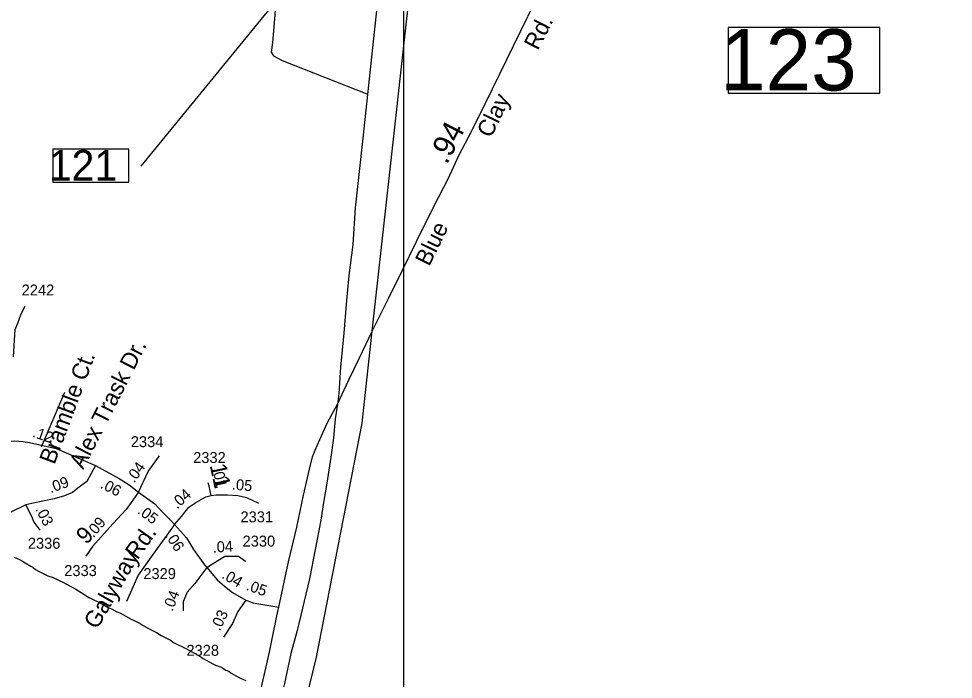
# Model space of a CAD drawing. Extents: x 2290055 to 2389491, y 66597 to 237875.
# Drawn here: x 2328969 to 2334306, y 201202 to 204975 of the extents above; entities that cross this region are included whole.
import ezdxf

# ---------------------------------------------------------------- set-up
doc = ezdxf.new("R2010")
doc.units = 0
for name, color, linetype in [('Exist Boundary Political Urban Extension UEB', 7, 'Continuous'), ('Exist Hydrographic Creek Single Shore', 7, 'Continuous'), ('Exist Railroad Mainline', 7, 'Continuous'), ('Exist Road Non-System Type 51', 7, 'Continuous'), ('Exist Road Non-System Type 51 Label', 7, 'Continuous'), ('Exist Road Primary Interstate Structure Standard Bridge Number Label', 7, 'Continuous'), ('Exist Road Secondary Mileage Hundredths English Label', 7, 'Continuous'), ('Exist Road Secondary Type 51 Attributed', 7, 'Continuous'), ('Exist Road Secondary Type 51 Label', 7, 'Continuous'), ('Exist Road Secondary Type 51 Number Label', 7, 'Continuous'), ('Map Preparation Inset Cut Line', 7, 'Continuous')]:
    doc.layers.add(name, color=color, linetype=linetype)

msp = doc.modelspace()

# ---------------------------------------------------------------- linework, layer by layer
at = {"layer": 'Exist Boundary Political Urban Extension UEB'}
for points in [[(2330987.7, 203189.8), (2331275.7, 205799.1), (2331583.2, 208490.4), (2331601.6, 208650.8)], [(2334676.1, 197763.6), (2334556.8, 197768.6), (2334172.5, 197874.3), (2332193.3, 198441.4), (2329935.4, 198614.4), (2329575.1, 198657.6), (2329738.5, 198926.8), (2330055.5, 199484.2), (2330266.9, 200032.1), (2330507.1, 200666.5), (2330670.4, 201329.7), (2330929.9, 202665.7), (2330987.7, 203189.8)]]:
    msp.add_lwpolyline(points, dxfattribs=at)
at = {"layer": 'Exist Hydrographic Creek Single Shore'}
msp.add_lwpolyline([(2328943.5, 201899.8), (2328973.5, 201886.7), (2328990, 201877.4), (2329005.7, 201866.9), (2329037.5, 201849.4), (2329052.5, 201840.3), (2329065.5, 201830.1), (2329081.5, 201820.5), (2329098, 201811.7), (2329135.5, 201793.7), (2329165.7, 201783.1), (2329185.2, 201775.2), (2329203.5, 201765.4), (2329218, 201759.3), (2329266.7, 201731.7), (2329294.7, 201716.8), (2329341.5, 201689.1), (2329370, 201670.5), (2329383.5, 201663.1), (2329434.5, 201638.4), (2329479.5, 201613), (2329498.7, 201604.3), (2329530, 201588.2), (2329547, 201581.5), (2329563, 201573.2), (2329581, 201562.3), (2329610.7, 201546.8), (2329625.2, 201540.6), (2329644.5, 201530.3), (2329663, 201521.6), (2329679.5, 201509.9), (2329710, 201492.2), (2329728.5, 201482.2), (2329756.7, 201469.4), (2329783.2, 201453.5), (2329835.2, 201425.1), (2329853.5, 201413), (2329922.7, 201378.9), (2329960.7, 201356.9), (2330008.5, 201330.8), (2330023, 201321.3), (2330078, 201290.3), (2330092.2, 201283.7), (2330125.7, 201271.2), (2330139.2, 201264.1), (2330151.5, 201255.5), (2330168, 201248.3), (2330181.5, 201237.8), (2330212.5, 201219.5), (2330230.2, 201210.9), (2330265.2, 201195.6)], dxfattribs=at)
at = {"layer": 'Exist Railroad Mainline'}
for points in [[(2332179.6, 215588.5), (2331736.7, 211640.5), (2331525.8, 209760.7), (2331394.7, 208592.1), (2331388.4, 208536.1), (2331375.8, 208423.6), (2331302.3, 207702.5), (2331250.6, 207240.3), (2331154.6, 206332.2), (2331077, 205612.9), (2330999.4, 204897.6), (2330933.3, 204292.8), (2330891.1, 203895), (2330877.3, 203686.4), (2330854.4, 203507.5), (2330838.9, 203344.8), (2330825.4, 203178.2), (2330807.1, 202985.4), (2330797, 202835), (2330788.6, 202774.3)], [(2330788.6, 202774.3), (2330776.8, 202690.1), (2330767.1, 202579.7), (2330751.5, 202471.1), (2330729.3, 202322.1), (2330709.7, 202211.3), (2330693.7, 202110.7), (2330629, 201776), (2330558.6, 201481.1), (2330523.8, 201349.7), (2330486.6, 201178.2), (2330445.2, 201010.5), (2330412.1, 200887.1), (2330360.5, 200725), (2330301.1, 200558.6), (2330253.1, 200406.7), (2329957, 199648.7), (2329823, 199345.3), (2329670.5, 199053.2), (2329449.1, 198632.3), (2329422.9, 198582.4)]]:
    msp.add_lwpolyline(points, dxfattribs=at)
at = {"layer": 'Exist Road Non-System Type 51'}
for points in [[(2330499, 205796.1), (2330488.5, 205583.7), (2330454.4, 205292.5), (2330429.4, 204973.5), (2330418, 204839.3), (2330411, 204784.3), (2330424.9, 204762), (2330472.6, 204736.9), (2330956.6, 204545.4)], [(2329231.2, 202841.2), (2329096.9, 202528.2)], [(2329858.9, 202085.8), (2329726.4, 201902.6), (2329650.7, 201797.6), (2329583.7, 201646.1)]]:
    msp.add_lwpolyline(points, dxfattribs=at)
at = {"layer": 'Exist Road Primary Interstate Structure Standard Bridge Number Label'}
msp.add_line((2331042.6, 205818.7), (2329667.2, 204132.6), dxfattribs=at)
for points in [[(2333886.9, 204925.2), (2333020.5, 204925.2), (2333020.5, 204549.6), (2333886.9, 204549.6)], [(2329597.8, 204230.1), (2329164.6, 204230.1), (2329164.6, 204042.3), (2329597.8, 204042.3)]]:
    msp.add_lwpolyline(points, close=True, dxfattribs=at)
at = {"layer": 'Exist Road Secondary Type 51 Attributed'}
for points in [[(2330788.6, 202774.3), (2330854.4, 202913.3), (2330914.2, 203038.3), (2330987.7, 203189.8), (2330995.4, 203205.8), (2331082.3, 203381.3), (2331157.7, 203534.5), (2331240.9, 203702), (2331345.1, 203913.8), (2331420.7, 204061.1), (2331482.4, 204194.2), (2331555.9, 204335.5), (2331633.2, 204488.8), (2331716.3, 204660.2), (2331834.1, 204902.3), (2331919.2, 205077.7), (2332054.4, 205356.2), (2332145.2, 205543.6), (2332201.1, 205657.6)], [(2328939, 203043.2), (2328949.3, 203200.3), (2328964.6, 203235.5), (2328983.6, 203289.6), (2329006.1, 203333.8)], [(2330454.4, 201614.9), (2330510.2, 201873.3), (2330556.8, 202072.2), (2330595.8, 202254.8), (2330629.1, 202403.4), (2330645.9, 202473.7), (2330661.2, 202511.9), (2330688.2, 202572.4), (2330732.6, 202669.2), (2330788.6, 202774.3)], [(2328818.9, 202558.8), (2328891.3, 202562.9), (2328945.5, 202564.3), (2328995.2, 202559.8), (2329030.3, 202554.1), (2329182.1, 202519.6), (2329407.4, 202423.9)], [(2329652.8, 202271.4), (2329708.2, 202389.4), (2329772.1, 202478.9)], [(2329407.4, 202423.9), (2329357.9, 202332.8), (2329307.4, 202294.1), (2329276.3, 202269.7), (2329230.3, 202250.8), (2329171.2, 202233.6), (2329133.4, 202225.5), (2329061.2, 202209.3), (2329009.8, 202199.3)], [(2329407.4, 202423.9), (2329543.5, 202348.8), (2329599.9, 202312.4), (2329652.8, 202271.4)], [(2330067.4, 202251.3), (2330055.7, 202305.4), (2330051.4, 202324.4)], [(2329652.8, 202271.4), (2329582.3, 202172.1), (2329507.5, 202089.9), (2329390.4, 201960.9), (2329352.8, 201905.7)], [(2329652.8, 202271.4), (2329746.2, 202203.7), (2329788.3, 202159.1), (2329842.2, 202105.1), (2329858.9, 202085.8)], [(2330067.4, 202251.3), (2330097.3, 202256.2), (2330161.2, 202256.2), (2330221.1, 202251.6), (2330269.2, 202240.4), (2330339, 202208.8)], [(2329858.9, 202085.8), (2329898, 202131.9), (2329941.2, 202185.1), (2329980.7, 202212.7), (2330037.3, 202244.4), (2330067.4, 202251.3)], [(2329009.8, 202199.3), (2328919.9, 202155.7), (2328889, 202129.9), (2328857, 202100.6)], [(2329009.8, 202199.3), (2329046.8, 202124.5), (2329055.8, 202099.2), (2329090.1, 202053.2)], [(2329858.9, 202085.8), (2329927.1, 202010.3), (2329966.8, 201943.3), (2330030.2, 201855.8), (2330044, 201840.1)], [(2330044, 201840.1), (2330075.9, 201861.3), (2330146.7, 201905.2), (2330224, 201905.2), (2330264.8, 201876.2)], [(2330044, 201840.1), (2329974.7, 201750.2), (2329930.9, 201700.9), (2329909, 201644.3), (2329909, 201593.2)], [(2330044, 201840.1), (2330102.9, 201770), (2330143.9, 201733.6), (2330189.8, 201698.6), (2330265.5, 201653.6)], [(2329350.7, 198636), (2329382.8, 198705.7), (2329416, 198770.1), (2329493.2, 198901.5), (2329557.1, 199026.7), (2329616.9, 199153.7), (2329686.6, 199286.9), (2329746.4, 199419.9), (2329815.8, 199571.1), (2329913.6, 199820.8), (2329980.4, 200010.2), (2330084.5, 200321.2), (2330106.8, 200369.5), (2330144, 200456.6), (2330173.7, 200519.8), (2330188.6, 200563), (2330233.2, 200709.5), (2330263, 200804.8), (2330296.4, 200955.1), (2330352.6, 201150.5), (2330401.1, 201357.4), (2330443.5, 201564.2), (2330454.4, 201614.9)], [(2330265.5, 201653.6), (2330221.2, 201589.5), (2330189.8, 201521.7), (2330138.6, 201444)], [(2330265.5, 201653.6), (2330307.2, 201639.1), (2330340.2, 201632.5), (2330454.4, 201614.9)]]:
    msp.add_lwpolyline(points, dxfattribs=at)
at = {"layer": 'Map Preparation Inset Cut Line'}
msp.add_lwpolyline([(2316877.7, 206729.9), (2331165.3, 206729.9), (2331165.3, 197552.6), (2316877.7, 197552.6)], close=True, dxfattribs=at)

# ---------------------------------------------------------------- texts
at = {"layer": 'Exist Road Non-System Type 51 Label'}
for s, rotation, p in [('Alex Trask Dr.', 63.0141, (2329337.4, 202396.5)), ('Bramble Ct.', 69.5423, (2329173.1, 202424.8)), ('Rd.', 54.8548, (2329647.5, 201880.6)), ('Galyway', 60.2743, (2329417.4, 201483.1))]:
    msp.add_text(s, height=95, rotation=rotation, dxfattribs=at).set_placement(p)
at = {"layer": 'Exist Road Primary Interstate Structure Standard Bridge Number Label'}
for s, height, p in [('123', 350, (2332973.1, 204565.2)), ('121', 175, (2329140.9, 204050.1))]:
    msp.add_text(s, height=height, dxfattribs=at).set_placement(p)
at = {"layer": 'Exist Road Secondary Mileage Hundredths English Label'}
for s, height, rotation, p in [('.94', 125, 62.5499, (2331413.3, 204137.9)), ('.12', 62.5, 340.821, (2329043.6, 202588.1)), ('.04', 62.5, 54.4835, (2329628.1, 202320.3)), ('.01', 62.5, 282.1277, (2330075.1, 202404.5)), ('.09', 62.5, 19.9976, (2329152.6, 202264.8)), ('.06', 62.5, 332.663, (2329430.7, 202297.8)), ('.05', 62.5, 355.0971, (2330184.3, 202285.8)), ('.04', 62.5, 41.7826, (2329873.4, 202172.3)), ('.03', 62.5, 297.369, (2329062.2, 202174.3)), ('.05', 62.5, 323.4769, (2329642.7, 202153.5)), ('.09', 62.5, 49.507, (2329395.4, 202008)), ('.06', 62.5, 303.6698, (2329802.5, 202022.6)), ('.04', 62.5, 3.2425, (2330078.3, 201925.5)), ('.04', 62.5, 329.6477, (2330123.7, 201782.8)), ('.05', 62.5, 340.3317, (2330263.5, 201714.5)), ('.04', 62.5, 68.8537, (2329847.4, 201586.8)), ('.03', 62.5, 64.838, (2330117.6, 201474.6))]:
    msp.add_text(s, height=height, rotation=rotation, dxfattribs=at).set_placement(p)
at = {"layer": 'Exist Road Secondary Type 51 Label'}
for s, rotation, p in [('Rd.', 62.8946, (2331933.8, 204789.3)), ('Clay', 64.1261, (2331665.8, 204289.3)), ('Blue', 63.7929, (2331313, 203556.6)), ('11', 282.0948, (2330059.6, 202424.5)), ('9', 45, (2329354.4, 201968.2))]:
    msp.add_text(s, height=95, rotation=rotation, dxfattribs=at).set_placement(p)
at = {"layer": 'Exist Road Secondary Type 51 Number Label'}
for s, p in [('2242', (2328985.9, 203394.4)), ('2334', (2329609.2, 202528.3)), ('2332', (2329965.3, 202437.8)), ('2331', (2330235.4, 202098.9)), ('2336', (2329021.3, 201948.1)), ('2330', (2330247.3, 201960.4)), ('2333', (2329229.2, 201792)), ('2329', (2329680.7, 201774.9)), ('2328', (2329926.9, 201336.6))]:
    msp.add_text(s, height=62.5, dxfattribs=at).set_placement(p)

doc.saveas('drawing.dxf')
